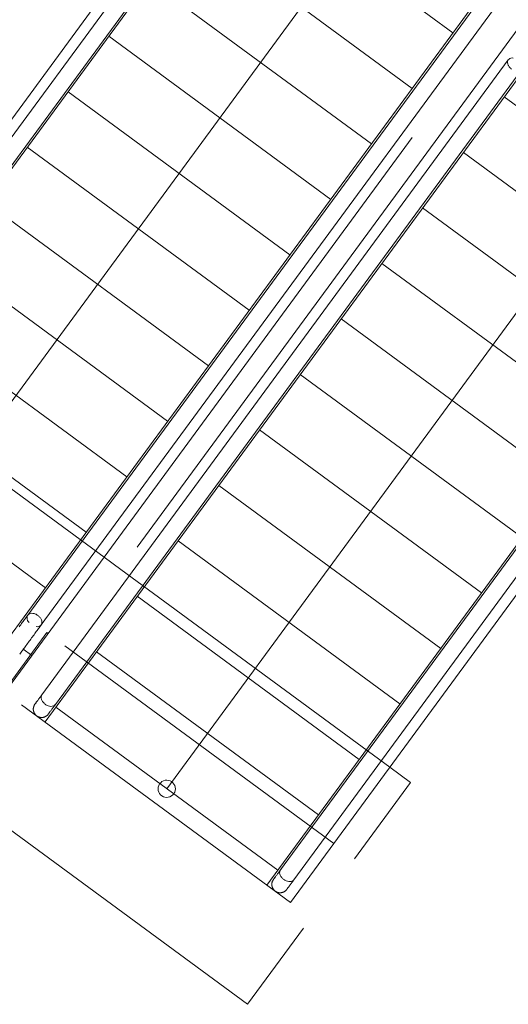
# Model space of a CAD drawing. Header units: metres. Extents: x 135583 to 135939, y 457896 to 458258.
# Tile 551 of 599: x 135741.88 to 135743.3, y 458175.52 to 458178.38. Entities that reach past the tile are written whole.
import ezdxf

# ---------------------------------------------------------------- set-up
doc = ezdxf.new("R2010")
doc.units = ezdxf.units.M
doc.linetypes.add('Hidden', pattern=[4, 2, -2])
doc.layers.add('NIEUWE INSTALLATIE', color=250, linetype='Continuous', lineweight=0)

msp = doc.modelspace()

# ---------------------------------------------------------------- linework, layer by layer
at = {"layer": 'NIEUWE INSTALLATIE', "linetype": 'Hidden'}
for p, q in [((135742.5742, 458179.0651), (135741.0538, 458176.9956)), ((135741.8355, 458176.4213), (135743.3559, 458178.4908)), ((135743.4043, 458178.4552), (135741.8839, 458176.3857)), ((135742.6656, 458175.8114), (135744.186, 458177.8809)), ((135741.8093, 458176.3941), (135741.9573, 458176.5955)), ((135741.8093, 458176.3941), (135741.9573, 458176.5955)), ((135741.9573, 458176.5955), (135741.9613, 458176.5926)), ((135741.9573, 458176.5955), (135741.9613, 458176.5926)), ((135742.0098, 458176.557), (135742.7914, 458175.9828)), ((135742.0098, 458176.557), (135742.7914, 458175.9828)), ((135741.8839, 458176.3857), (135742.6656, 458175.8114))]:
    msp.add_line(p, q, dxfattribs=at)
at = {"layer": 'NIEUWE INSTALLATIE'}
for p, q in [((135742.6427, 458179.0148), (135741.2013, 458177.0527)), ((135742.5644, 458178.9996), (135741.2097, 458177.1556)), ((135741.2479, 458177.126), (135742.6034, 458178.971)), ((135743.1376, 458178.3372), (135742.4929, 458178.8109)), ((135742.9337, 458178.7352), (135741.4446, 458176.7084)), ((135743.0192, 458178.176), (135742.3745, 458178.6497)), ((135741.846, 458176.5791), (135743.2874, 458178.5411)), ((135743.2572, 458178.49), (135741.9023, 458176.6459)), ((135742.9008, 458178.0149), (135742.2561, 458178.4885)), ((135741.9413, 458176.6173), (135743.2968, 458178.4624)), ((135742.7824, 458177.8537), (135742.1377, 458178.3273)), ((135743.3938, 458178.2974), (135741.9524, 458176.3354)), ((135743.2985, 458178.2592), (135741.943, 458176.4141)), ((135741.9826, 458176.3865), (135743.3375, 458178.2306)), ((135742.664, 458177.6925), (135742.0193, 458178.1662)), ((135742.3061, 458176.1413), (135743.7951, 458178.1681)), ((135743.2863, 458178.1511), (135743.931, 458177.6774)), ((135742.5456, 458177.5313), (135741.9009, 458178.005)), ((135743.1679, 458177.9899), (135743.8126, 458177.5162)), ((135742.4272, 458177.3701), (135741.7825, 458177.8438)), ((135742.5971, 458175.8617), (135744.0385, 458177.8238)), ((135743.0495, 458177.8287), (135743.6942, 458177.3551)), ((135743.9919, 458177.7505), (135742.6364, 458175.9055)), ((135742.6754, 458175.8769), (135744.0301, 458177.7209)), ((135742.3087, 458177.209), (135741.664, 458177.6826)), ((135742.931, 458177.6675), (135743.5758, 458177.1939)), ((135742.1903, 458177.0478), (135741.5456, 458177.5214)), ((135742.8126, 458177.5064), (135743.4573, 458177.0327)), ((135742.1241, 458176.8142), (135741.3425, 458177.3885)), ((135742.1241, 458176.8142), (135741.3425, 458177.3885)), ((135742.0719, 458176.8866), (135741.4272, 458177.3603)), ((135742.6942, 458177.3452), (135743.3389, 458176.8715)), ((135741.9535, 458176.7254), (135741.3088, 458177.1991)), ((135742.5758, 458177.184), (135743.2205, 458176.7103)), ((135742.4574, 458177.0228), (135743.1021, 458176.5492)), ((135742.339, 458176.8616), (135742.9837, 458176.388)), ((135742.1725, 458176.7787), (135742.1242, 458176.8142)), ((135742.9542, 458176.2044), (135742.1726, 458176.7786)), ((135742.9542, 458176.2044), (135742.1726, 458176.7786)), ((135742.2206, 458176.7005), (135742.8653, 458176.2268)), ((135741.941, 458176.6169), (135741.9412, 458176.6173)), ((135741.888, 458176.5482), (135741.9145, 458176.5287)), ((135742.1022, 458176.5393), (135742.7469, 458176.0656)), ((135741.9837, 458176.3781), (135742.6284, 458175.9045)), ((135743.0147, 458176.16), (135742.9542, 458176.2044)), ((135742.8519, 458175.9383), (135743.0147, 458176.16)), ((135741.713, 458176.1236), (135742.541, 458175.5152)), ((135742.541, 458175.5152), (135742.7039, 458175.7369))]:
    msp.add_line(p, q, dxfattribs=at)
at = {"layer": 'NIEUWE INSTALLATIE', "flags": 128}
for points in [[(135741.9023, 458176.6459), (135741.9005, 458176.6434), (135741.8986, 458176.6409), (135741.8967, 458176.6382), (135741.8947, 458176.6355), (135741.8927, 458176.6328), (135741.8906, 458176.6299), (135741.8885, 458176.627), (135741.8863, 458176.6241), (135741.8841, 458176.6211), (135741.8819, 458176.6181), (135741.8796, 458176.615), (135741.8773, 458176.6119)], [(135741.8788, 458176.5322), (135741.881, 458176.5352), (135741.8832, 458176.5383), (135741.8854, 458176.5413), (135741.8877, 458176.5444), (135741.89, 458176.5476), (135741.8923, 458176.5507), (135741.8947, 458176.5539), (135741.897, 458176.5571), (135741.8994, 458176.5603), (135741.9018, 458176.5636), (135741.9041, 458176.5668), (135741.9065, 458176.57), (135741.9089, 458176.5732), (135741.9112, 458176.5764), (135741.9135, 458176.5796), (135741.9159, 458176.5827), (135741.9182, 458176.5859), (135741.9204, 458176.589), (135741.9227, 458176.592), (135741.9249, 458176.595), (135741.9271, 458176.598), (135741.9292, 458176.6009), (135741.9313, 458176.6037), (135741.9333, 458176.6065), (135741.9353, 458176.6092), (135741.9373, 458176.6119), (135741.9391, 458176.6144), (135741.941, 458176.6169), (135741.9413, 458176.6173)], [(135741.943, 458176.4141), (135741.9416, 458176.4122), (135741.9399, 458176.4099), (135741.9383, 458176.4077), (135741.9368, 458176.4056), (135741.9353, 458176.4036), (135741.9339, 458176.4017), (135741.9325, 458176.3999), (135741.9313, 458176.3982), (135741.9301, 458176.3966), (135741.929, 458176.3951), (135741.928, 458176.3938), (135741.9271, 458176.3925), (135741.9263, 458176.3914), (135741.9256, 458176.3904), (135741.9249, 458176.3895), (135741.9244, 458176.3888), (135741.9239, 458176.3882), (135741.9236, 458176.3877), (135741.9233, 458176.3873), (135741.9231, 458176.387), (135741.923, 458176.3869)], [(135741.927, 458176.3541), (135741.9267, 458176.3544), (135741.926, 458176.355), (135741.9253, 458176.3557), (135741.9246, 458176.3564), (135741.924, 458176.3571), (135741.9234, 458176.3579), (135741.9228, 458176.3587), (135741.9222, 458176.3595), (135741.9217, 458176.3603), (135741.9213, 458176.3611), (135741.9208, 458176.362), (135741.9204, 458176.3628), (135741.92, 458176.3637), (135741.9197, 458176.3646), (135741.9194, 458176.3656), (135741.9191, 458176.3665), (135741.9189, 458176.3674), (135741.9187, 458176.3684), (135741.9186, 458176.3693), (135741.9184, 458176.3703), (135741.9184, 458176.3712), (135741.9183, 458176.3722), (135741.9183, 458176.3732), (135741.9184, 458176.3741), (135741.9185, 458176.3751), (135741.9186, 458176.3761), (135741.9187, 458176.377), (135741.9189, 458176.378), (135741.9192, 458176.3789), (135741.9194, 458176.3798), (135741.9197, 458176.3807), (135741.9201, 458176.3816), (135741.9205, 458176.3825), (135741.9209, 458176.3834), (135741.9213, 458176.3843), (135741.9218, 458176.3851), (135741.9223, 458176.3859), (135741.9229, 458176.3867), (135741.923, 458176.3869)], [(135741.923, 458176.3869), (135741.9231, 458176.387), (135741.9232, 458176.3872), (135741.9234, 458176.3875), (135741.9238, 458176.388), (135741.9242, 458176.3885), (135741.9247, 458176.3892), (135741.9253, 458176.3901), (135741.926, 458176.391), (135741.9268, 458176.3921), (135741.9271, 458176.3925)], [(135741.9619, 458176.3583), (135741.962, 458176.3584), (135741.9621, 458176.3586), (135741.9624, 458176.3589), (135741.9627, 458176.3594), (135741.9631, 458176.3599), (135741.9636, 458176.3606), (135741.9642, 458176.3615), (135741.9649, 458176.3624), (135741.9657, 458176.3635), (135741.9666, 458176.3647), (135741.9676, 458176.366), (135741.9686, 458176.3674), (135741.9698, 458176.369), (135741.971, 458176.3706), (135741.9723, 458176.3724), (135741.9737, 458176.3743), (135741.9751, 458176.3763), (135741.9766, 458176.3783), (135741.9782, 458176.3805), (135741.9799, 458176.3828), (135741.9816, 458176.3851), (135741.9823, 458176.386)], [(135741.9619, 458176.3583), (135741.9614, 458176.3576), (135741.9607, 458176.3568), (135741.9601, 458176.3561), (135741.9594, 458176.3554), (135741.9587, 458176.3547), (135741.958, 458176.3541), (135741.9572, 458176.3535), (135741.9565, 458176.3529), (135741.9557, 458176.3524), (135741.9548, 458176.3519), (135741.954, 458176.3514), (135741.9531, 458176.351), (135741.9523, 458176.3505), (135741.9514, 458176.3502), (135741.9505, 458176.3498), (135741.9496, 458176.3495), (135741.9486, 458176.3493), (135741.9477, 458176.349), (135741.9467, 458176.3489), (135741.9458, 458176.3487), (135741.9448, 458176.3486), (135741.9439, 458176.3485), (135741.9429, 458176.3485), (135741.9419, 458176.3485), (135741.941, 458176.3485), (135741.94, 458176.3486), (135741.939, 458176.3487), (135741.9381, 458176.3489), (135741.9371, 458176.3491), (135741.9362, 458176.3493), (135741.9353, 458176.3496), (135741.9344, 458176.3499), (135741.9335, 458176.3502), (135741.9326, 458176.3506), (135741.9317, 458176.351), (135741.9308, 458176.3515), (135741.93, 458176.3519), (135741.9294, 458176.3523)], [(135741.9657, 458176.3635), (135741.9651, 458176.3626), (135741.9644, 458176.3616), (135741.9637, 458176.3608), (135741.9632, 458176.36), (135741.9628, 458176.3594), (135741.9624, 458176.359), (135741.9622, 458176.3586), (135741.962, 458176.3584), (135741.9619, 458176.3583)], [(135742.6364, 458175.9055), (135742.6347, 458175.9031), (135742.633, 458175.9008), (135742.6314, 458175.8986), (135742.6298, 458175.8964), (135742.6283, 458175.8944), (135742.6269, 458175.8925), (135742.6256, 458175.8907), (135742.6244, 458175.889), (135742.6232, 458175.8874), (135742.6221, 458175.8859), (135742.6211, 458175.8846), (135742.6202, 458175.8833), (135742.6194, 458175.8822), (135742.6186, 458175.8812), (135742.618, 458175.8804), (135742.6174, 458175.8796), (135742.617, 458175.879), (135742.6166, 458175.8785), (135742.6163, 458175.8781), (135742.6162, 458175.8779), (135742.6161, 458175.8778)], [(135742.6201, 458175.8449), (135742.6197, 458175.8452), (135742.619, 458175.8458), (135742.6183, 458175.8465), (135742.6177, 458175.8472), (135742.617, 458175.8479), (135742.6164, 458175.8487), (135742.6158, 458175.8495), (135742.6153, 458175.8503), (135742.6148, 458175.8511), (135742.6143, 458175.8519), (135742.6139, 458175.8528), (135742.6135, 458175.8537), (135742.6131, 458175.8546), (135742.6128, 458175.8555), (135742.6125, 458175.8564), (135742.6122, 458175.8573), (135742.612, 458175.8582), (135742.6118, 458175.8592), (135742.6116, 458175.8601), (135742.6115, 458175.8611), (135742.6114, 458175.8621), (135742.6114, 458175.863), (135742.6114, 458175.864), (135742.6114, 458175.865), (135742.6115, 458175.8659), (135742.6116, 458175.8669), (135742.6118, 458175.8678), (135742.612, 458175.8688), (135742.6122, 458175.8697), (135742.6125, 458175.8707), (135742.6128, 458175.8716), (135742.6131, 458175.8725), (135742.6135, 458175.8734), (135742.6139, 458175.8742), (135742.6144, 458175.8751), (135742.6149, 458175.8759), (135742.6154, 458175.8767), (135742.6159, 458175.8775), (135742.6161, 458175.8777)], [(135742.6161, 458175.8777), (135742.6161, 458175.8778), (135742.6163, 458175.878), (135742.6165, 458175.8783), (135742.6168, 458175.8788), (135742.6173, 458175.8794), (135742.6178, 458175.8801), (135742.6184, 458175.8809), (135742.6191, 458175.8818), (135742.6199, 458175.8829), (135742.6202, 458175.8833)], [(135742.655, 458175.8491), (135742.6551, 458175.8492), (135742.6552, 458175.8494), (135742.6554, 458175.8497), (135742.6558, 458175.8502), (135742.6562, 458175.8508), (135742.6567, 458175.8515), (135742.6573, 458175.8523), (135742.658, 458175.8532), (135742.6588, 458175.8543), (135742.6597, 458175.8555), (135742.6606, 458175.8568), (135742.6617, 458175.8583), (135742.6628, 458175.8598), (135742.664, 458175.8615), (135742.6653, 458175.8632), (135742.6667, 458175.8651), (135742.6682, 458175.8671), (135742.6697, 458175.8692), (135742.6713, 458175.8713), (135742.673, 458175.8736), (135742.6747, 458175.8759), (135742.6754, 458175.8769)], [(135742.6753, 458175.8768), (135742.675, 458175.8763), (135742.6747, 458175.876)], [(135742.655, 458175.8491), (135742.6544, 458175.8484), (135742.6538, 458175.8476), (135742.6532, 458175.8469), (135742.6525, 458175.8462), (135742.6518, 458175.8456), (135742.651, 458175.8449), (135742.6503, 458175.8443), (135742.6495, 458175.8438), (135742.6487, 458175.8432), (135742.6479, 458175.8427), (135742.6471, 458175.8422), (135742.6462, 458175.8418), (135742.6453, 458175.8414), (135742.6444, 458175.841), (135742.6435, 458175.8407), (135742.6426, 458175.8404), (135742.6417, 458175.8401), (135742.6407, 458175.8399), (135742.6398, 458175.8397), (135742.6388, 458175.8395), (135742.6379, 458175.8394), (135742.6369, 458175.8393), (135742.636, 458175.8393), (135742.635, 458175.8393), (135742.634, 458175.8393), (135742.6331, 458175.8394), (135742.6321, 458175.8395), (135742.6312, 458175.8397), (135742.6302, 458175.8399), (135742.6293, 458175.8401), (135742.6283, 458175.8404), (135742.6274, 458175.8407), (135742.6265, 458175.841), (135742.6256, 458175.8414), (135742.6248, 458175.8418), (135742.6239, 458175.8423), (135742.6231, 458175.8428), (135742.6225, 458175.8431)], [(135742.6588, 458175.8543), (135742.6581, 458175.8534), (135742.6574, 458175.8524), (135742.6568, 458175.8516), (135742.6563, 458175.8509), (135742.6558, 458175.8503), (135742.6555, 458175.8498), (135742.6552, 458175.8495), (135742.6551, 458175.8492), (135742.655, 458175.8492)]]:
    msp.add_lwpolyline(points, dxfattribs=at)
at = {"layer": 'NIEUWE INSTALLATIE'}
msp.add_ellipse((135742.3061, 458176.1413), major_axis=(-0.0232, -0.0094), ratio=1, dxfattribs=at)
for points, knots in [([(135743.3082, 458178.2316), (135743.306, 458178.2332), (135743.3018, 458178.2371), (135743.2976, 458178.2439), (135743.2958, 458178.2508), (135743.2967, 458178.2569), (135743.3002, 458178.2616), (135743.3058, 458178.2643), (135743.3104, 458178.2645), (135743.3129, 458178.2642)], [0, 0, 0, 0, 0.1111111, 0.2222222, 0.3333333, 0.4444444, 0.5555556, 0.6666667, 0.7768709, 0.7768709, 0.7768709, 0.7768709]), ([(135741.9059, 458176.6242), (135741.9042, 458176.6263), (135741.9014, 458176.6307), (135741.8996, 458176.6375), (135741.9005, 458176.6436), (135741.904, 458176.6483), (135741.9096, 458176.651), (135741.9167, 458176.6514), (135741.9244, 458176.6494), (135741.9293, 458176.6466), (135741.9316, 458176.6449)], [0.1141263, 0.1141263, 0.1141263, 0.1141263, 0.2222222, 0.3333333, 0.4444444, 0.5555556, 0.6666667, 0.7777778, 0.8888889, 1, 1, 1, 1]), ([(135741.9316, 458176.6449), (135741.9338, 458176.6433), (135741.938, 458176.6394), (135741.9422, 458176.6326), (135741.944, 458176.6257), (135741.9431, 458176.6196), (135741.9396, 458176.6149), (135741.934, 458176.6122), (135741.9294, 458176.612), (135741.9269, 458176.6123)], [0, 0, 0, 0, 0.1111111, 0.2222222, 0.3333333, 0.4444444, 0.5555556, 0.6666667, 0.7768709, 0.7768709, 0.7768709, 0.7768709]), ([(135741.9434, 458176.4146), (135741.9421, 458176.4129), (135741.9406, 458176.4087), (135741.9416, 458176.4011), (135741.9459, 458176.3933), (135741.9505, 458176.3889), (135741.9531, 458176.387)], [0.5000136, 0.5000136, 0.5000136, 0.5000136, 0.625, 0.75, 0.875, 1, 1, 1, 1]), ([(135741.9531, 458176.387), (135741.9556, 458176.3852), (135741.9612, 458176.3821), (135741.9699, 458176.3803), (135741.9775, 458176.3816), (135741.981, 458176.3843), (135741.9823, 458176.386)], [0, 0, 0, 0, 0.125, 0.25, 0.375, 0.4999864, 0.4999864, 0.4999864, 0.4999864])]:
    msp.add_open_spline(points, degree=3, knots=knots, dxfattribs=at)
for points in [[(135742.6461, 458175.8778), (135742.6439, 458175.8795), (135742.6397, 458175.8834), (135742.6355, 458175.8901), (135742.6337, 458175.897), (135742.6346, 458175.9032), (135742.6369, 458175.9063), (135742.6384, 458175.9075)], [(135742.6768, 458175.8794), (135742.676, 458175.8776), (135742.6737, 458175.8744), (135742.6681, 458175.8717), (135742.661, 458175.8714), (135742.6533, 458175.8734), (135742.6484, 458175.8762), (135742.6461, 458175.8778)]]:
    msp.add_open_spline(points, degree=3, dxfattribs=at)

doc.saveas('drawing.dxf')
